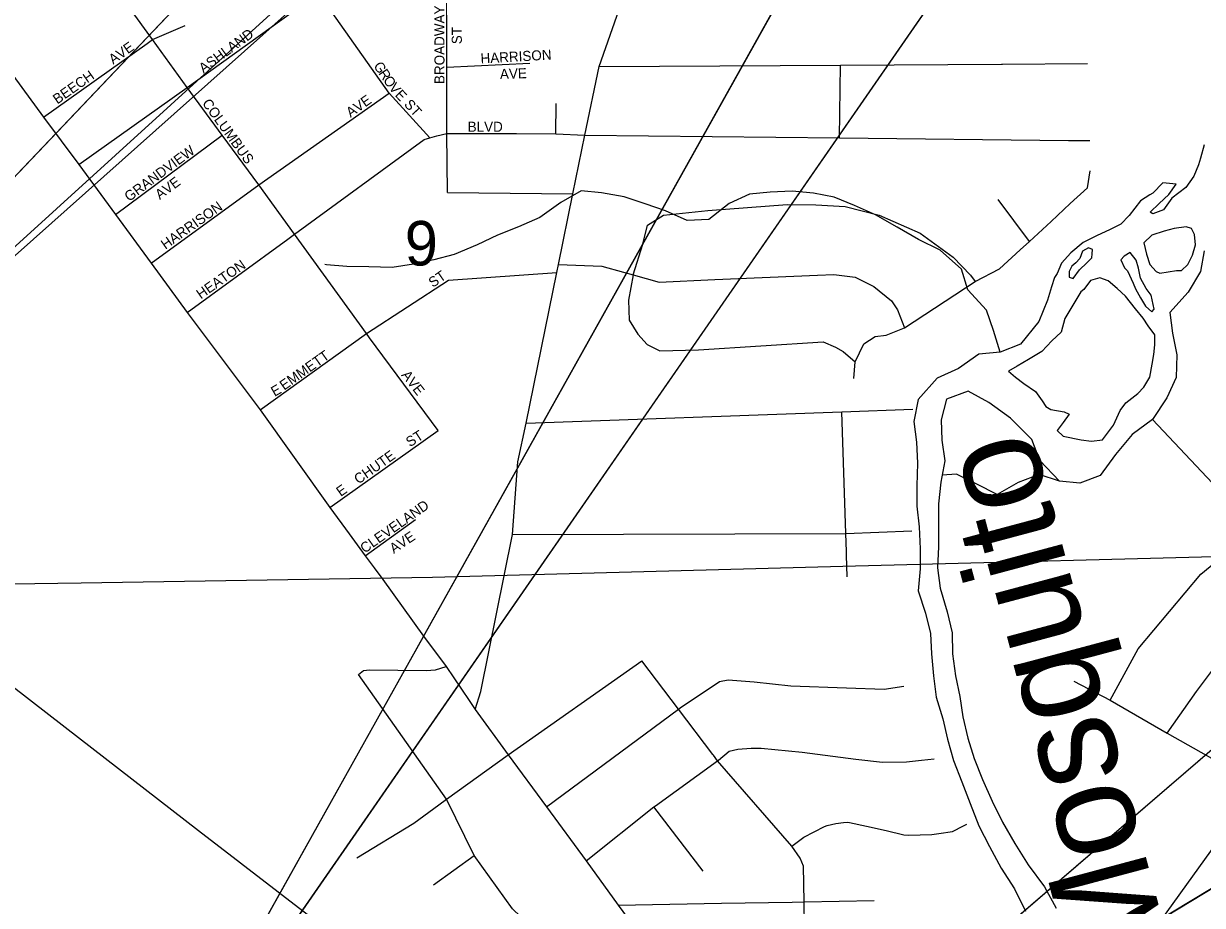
# Model space of a CAD drawing. Extents: x -37878.7 to -37844.7, y -19791.4 to -19769.4.
# Drawn here: x -37873.351 to -37872.242, y -19775.009 to -19774.18 of the extents above; entities that cross this region are included whole.
import ezdxf

# ---------------------------------------------------------------- set-up
doc = ezdxf.new("R2010")
doc.units = 0
for name, color, linetype in [('GM_X_City_Street', 7, 'Continuous'), ('GM_X_Major_River', 7, 'Continuous'), ('GM_X_Major_River_Text', 7, 'Continuous'), ('GM_X_Minor_River', 7, 'Continuous'), ('GM_X_Rail_Line', 7, 'Continuous'), ('GM_X_Section', 7, 'Continuous'), ('GM_X_Section_Text', 7, 'Continuous'), ('GM_X_State_Route', 7, 'Continuous'), ('GM_X_Township_Subdivision', 7, 'Continuous'), ('GM_X_Township_Subdivision_Text', 7, 'Continuous'), ('TX_P_1', 7, 'Continuous')]:
    doc.layers.add(name, color=color, linetype=linetype)

msp = doc.modelspace()

# ---------------------------------------------------------------- linework, layer by layer
at = {"layer": 'GM_X_City_Street'}
for points in [[(-37872.9263, -19774.8247), (-37872.9208, -19774.8077), (-37872.8911, -19774.6603), (-37872.8861, -19774.5917), (-37872.8781, -19774.5554), (-37872.8495, -19774.4136), (-37872.8479, -19774.4061), (-37872.8343, -19774.3397), (-37872.823, -19774.2846), (-37872.8097, -19774.22), (-37872.7782, -19774.1301), (-37872.7641, -19774.0427), (-37872.7637, -19774.0413)], [(-37872.431, -19774.2177), (-37872.4301, -19774.2177), (-37872.3501, -19774.2172)], [(-37872.8097, -19774.22), (-37872.5825, -19774.2186), (-37872.431, -19774.2177)], [(-37872.5834, -19774.2871), (-37872.5831, -19774.2637), (-37872.5825, -19774.2186)], [(-37872.8503, -19774.2831), (-37872.823, -19774.2846)], [(-37872.823, -19774.2846), (-37872.5834, -19774.2871), (-37872.368, -19774.2894), (-37872.368, -19774.2894)], [(-37872.368, -19774.2894), (-37872.3478, -19774.2896)], [(-37872.5698, -19774.5133), (-37872.5685, -19774.4977), (-37872.5605, -19774.4807), (-37872.5497, -19774.4738), (-37872.5395, -19774.4727), (-37872.5223, -19774.4656), (-37872.4557, -19774.422), (-37872.4327, -19774.4101), (-37872.4133, -19774.3923), (-37872.4046, -19774.3844), (-37872.3843, -19774.3658), (-37872.3664, -19774.3488), (-37872.3499, -19774.3341), (-37872.3474, -19774.3181)], [(-37872.9523, -19774.3385), (-37872.8343, -19774.3397)], [(-37872.7775, -19774.4159), (-37872.7684, -19774.3869), (-37872.7642, -19774.3693), (-37872.749, -19774.3596), (-37872.7074, -19774.3554), (-37872.6326, -19774.3498), (-37872.6056, -19774.3499), (-37872.5779, -19774.3515), (-37872.5461, -19774.3598), (-37872.5075, -19774.3766), (-37872.4763, -19774.3993), (-37872.4601, -19774.4161), (-37872.4557, -19774.422)], [(-37872.4046, -19774.3844), (-37872.434, -19774.3449)], [(-37872.8479, -19774.4061), (-37872.8071, -19774.4078), (-37872.7868, -19774.4133)], [(-37872.9513, -19774.4208), (-37872.8495, -19774.4136)], [(-37872.7868, -19774.4133), (-37872.7775, -19774.4159), (-37872.753, -19774.4228), (-37872.7008, -19774.4204), (-37872.6042, -19774.4163), (-37872.5887, -19774.4157), (-37872.5685, -19774.418), (-37872.5511, -19774.4268), (-37872.5343, -19774.4402), (-37872.5287, -19774.4487), (-37872.5223, -19774.4656)], [(-37872.7775, -19774.4159), (-37872.782, -19774.4398), (-37872.7813, -19774.4584), (-37872.7732, -19774.4718), (-37872.7645, -19774.4813), (-37872.7525, -19774.4873), (-37872.7161, -19774.4863), (-37872.5988, -19774.4788), (-37872.5873, -19774.484), (-37872.5799, -19774.4879), (-37872.5685, -19774.4977)], [(-37872.8781, -19774.5554), (-37872.5811, -19774.5447), (-37872.5145, -19774.5423)], [(-37872.5768, -19774.6795), (-37872.5769, -19774.6761), (-37872.5775, -19774.6591), (-37872.5811, -19774.5447)], [(-37872.3287, -19774.8159), (-37872.3022, -19774.7677), (-37872.2433, -19774.6974), (-37872.2097, -19774.6698), (-37872.1882, -19774.6547), (-37872.1847, -19774.6522), (-37872.1692, -19774.6318), (-37872.1649, -19774.615), (-37872.1639, -19774.5876), (-37872.1628, -19774.5477)], [(-37872.8911, -19774.6603), (-37872.5775, -19774.6591), (-37872.5154, -19774.6566)], [(-37872.2751, -19774.8469), (-37872.2473, -19774.8077), (-37872.209, -19774.7565), (-37872.1695, -19774.7182), (-37872.1489, -19774.7001), (-37872.1442, -19774.696), (-37872.1248, -19774.6762), (-37872.1159, -19774.6604), (-37872.1159, -19774.6604)], [(-37872.5761, -19774.7), (-37872.5768, -19774.6795)], [(-37872.8953, -19774.8673), (-37872.7694, -19774.7791)], [(-37872.7025, -19774.8672), (-37872.7349, -19774.8245), (-37872.7694, -19774.7791)], [(-37873.036, -19774.7917), (-37873.0313, -19774.788), (-37873.0258, -19774.7874), (-37872.9722, -19774.7882), (-37872.9636, -19774.7874), (-37872.9536, -19774.7842)], [(-37872.7067, -19775.22), (-37872.7201, -19775.2116), (-37872.7332, -19775.2016), (-37872.7477, -19775.1898), (-37872.7532, -19775.1846), (-37872.7608, -19775.1749), (-37872.8002, -19775.1189), (-37872.8451, -19775.0564), (-37872.8912, -19775.0123), (-37872.9271, -19774.9622), (-37872.9531, -19774.9091), (-37873.036, -19774.7917)], [(-37872.859, -19774.9164), (-37872.7349, -19774.8245), (-37872.7332, -19774.8233), (-37872.6963, -19774.7983), (-37872.6883, -19774.7969), (-37872.6636, -19774.7986), (-37872.6293, -19774.8026), (-37872.5769, -19774.8044), (-37872.5412, -19774.8057), (-37872.5228, -19774.8027)], [(-37872.3629, -19774.7981), (-37872.3287, -19774.8159), (-37872.2751, -19774.8469), (-37872.1993, -19774.8896), (-37872.1889, -19774.8954), (-37872.1745, -19774.9033), (-37872.1459, -19774.9188), (-37872.0907, -19774.944)], [(-37872.9605, -19774.9145), (-37872.9531, -19774.9091), (-37872.8953, -19774.8673)], [(-37872.8217, -19774.9671), (-37872.758, -19774.9163), (-37872.7566, -19774.9153), (-37872.6981, -19774.873), (-37872.6972, -19774.8724), (-37872.6873, -19774.864), (-37872.679, -19774.862), (-37872.6666, -19774.8611), (-37872.6571, -19774.8613), (-37872.6186, -19774.8648), (-37872.5679, -19774.8716), (-37872.5428, -19774.8744), (-37872.5204, -19774.874), (-37872.5061, -19774.8723), (-37872.4944, -19774.8711)], [(-37872.6137, -19775.2195), (-37872.615, -19775.1418), (-37872.6158, -19775.0735), (-37872.6166, -19775.0057), (-37872.6174, -19774.9721), (-37872.6203, -19774.9645), (-37872.6282, -19774.9534), (-37872.6981, -19774.873), (-37872.7021, -19774.8678), (-37872.7025, -19774.8672)], [(-37872.2863, -19775.0307), (-37872.2395, -19774.9658), (-37872.1889, -19774.8954)], [(-37873.0377, -19774.9644), (-37872.984, -19774.9316), (-37872.9605, -19774.9145)], [(-37872.7118, -19774.9769), (-37872.758, -19774.9163)], [(-37872.6282, -19774.9534), (-37872.6171, -19774.9448), (-37872.5974, -19774.935), (-37872.5949, -19774.934), (-37872.5869, -19774.9319), (-37872.5796, -19774.9311), (-37872.576, -19774.9309), (-37872.574, -19774.931), (-37872.5579, -19774.9346), (-37872.5396, -19774.9385), (-37872.5227, -19774.9427), (-37872.5184, -19774.9429), (-37872.4965, -19774.9424), (-37872.4898, -19774.9415), (-37872.477, -19774.9395), (-37872.4666, -19774.9341), (-37872.4636, -19774.9325)], [(-37872.9654, -19774.9897), (-37872.9271, -19774.9622)], [(-37872.6278, -19775.0059), (-37872.6166, -19775.0057), (-37872.5507, -19775.0045)], [(-37872.7917, -19775.0088), (-37872.6943, -19775.007), (-37872.6278, -19775.0059)]]:
    msp.add_lwpolyline(points, dxfattribs=at)
at = {"layer": 'GM_X_Major_River'}
for p, q in [((-37872.3572, -19774.4005), (-37872.3609, -19774.4047)), ((-37872.3123, -19774.412), (-37872.3071, -19774.4237)), ((-37872.2819, -19774.4144), (-37872.2664, -19774.4118)), ((-37872.3562, -19774.4319), (-37872.3712, -19774.4569))]:
    msp.add_line(p, q, dxfattribs=at)
for points in [[(-37872.2401, -19774.2936), (-37872.2436, -19774.3062), (-37872.2454, -19774.3123), (-37872.2501, -19774.323), (-37872.2575, -19774.3338), (-37872.2705, -19774.3436), (-37872.2786, -19774.3548), (-37872.2884, -19774.3584), (-37872.2911, -19774.3569), (-37872.2825, -19774.3488), (-37872.2736, -19774.3402), (-37872.2666, -19774.3306), (-37872.2791, -19774.3293), (-37872.2884, -19774.339), (-37872.2914, -19774.3406), (-37872.3, -19774.3461), (-37872.3107, -19774.36), (-37872.3185, -19774.3681), (-37872.3286, -19774.3733), (-37872.3414, -19774.3792), (-37872.3541, -19774.3856), (-37872.3656, -19774.3953), (-37872.3745, -19774.405), (-37872.3785, -19774.4146), (-37872.3811, -19774.4184), (-37872.3839, -19774.4272), (-37872.3878, -19774.4398)], [(-37872.2664, -19774.4118), (-37872.2615, -19774.4117), (-37872.2556, -19774.4063), (-37872.2512, -19774.3974), (-37872.2484, -19774.3875), (-37872.2493, -19774.378), (-37872.2521, -19774.3724), (-37872.2571, -19774.3706), (-37872.2684, -19774.3724), (-37872.2778, -19774.3749), (-37872.2895, -19774.3785), (-37872.2969, -19774.3859), (-37872.2944, -19774.3965), (-37872.2915, -19774.4063), (-37872.2853, -19774.4126), (-37872.2819, -19774.4144)], [(-37872.2403, -19774.3934), (-37872.2437, -19774.4128), (-37872.2554, -19774.4321), (-37872.2724, -19774.4514), (-37872.2701, -19774.4707), (-37872.2659, -19774.4911), (-37872.2666, -19774.5124), (-37872.2753, -19774.5315), (-37872.2889, -19774.552), (-37872.3079, -19774.566), (-37872.3238, -19774.585), (-37872.3381, -19774.6046), (-37872.3573, -19774.6119), (-37872.3763, -19774.61), (-37872.3949, -19774.5906), (-37872.4025, -19774.5707), (-37872.4226, -19774.5506)], [(-37872.3609, -19774.4047), (-37872.3646, -19774.4078), (-37872.3672, -19774.4128), (-37872.3674, -19774.4181), (-37872.3636, -19774.4192), (-37872.3574, -19774.4111), (-37872.3507, -19774.4045), (-37872.3458, -19774.3998), (-37872.3455, -19774.396), (-37872.3453, -19774.3919), (-37872.3491, -19774.3904), (-37872.3547, -19774.3936), (-37872.3572, -19774.4005)], [(-37872.3071, -19774.4237), (-37872.3047, -19774.4289), (-37872.3, -19774.4376), (-37872.2953, -19774.4454), (-37872.2895, -19774.4506), (-37872.2872, -19774.4483), (-37872.2902, -19774.4351), (-37872.2949, -19774.4287), (-37872.3, -19774.419), (-37872.3021, -19774.4095), (-37872.3041, -19774.402), (-37872.31, -19774.3949), (-37872.3156, -19774.3984), (-37872.3185, -19774.4019), (-37872.3153, -19774.4094), (-37872.3123, -19774.412)], [(-37872.3712, -19774.4569), (-37872.3747, -19774.4699), (-37872.3836, -19774.4781), (-37872.3929, -19774.4881), (-37872.4056, -19774.4956), (-37872.4161, -19774.5019), (-37872.4243, -19774.5066), (-37872.4177, -19774.5122), (-37872.41, -19774.5181), (-37872.3989, -19774.5255), (-37872.3926, -19774.5344), (-37872.3891, -19774.5397), (-37872.3845, -19774.5426), (-37872.372, -19774.5446), (-37872.3674, -19774.5468), (-37872.3729, -19774.5549), (-37872.3784, -19774.5622), (-37872.373, -19774.5678), (-37872.3559, -19774.5712), (-37872.3464, -19774.5725), (-37872.3358, -19774.5712), (-37872.3255, -19774.5573), (-37872.3193, -19774.5435), (-37872.3138, -19774.5362), (-37872.3026, -19774.5276), (-37872.2971, -19774.5214), (-37872.2912, -19774.5122), (-37872.2892, -19774.5), (-37872.2875, -19774.4908), (-37872.2865, -19774.4817), (-37872.2867, -19774.4722), (-37872.293, -19774.464), (-37872.2977, -19774.4565), (-37872.3047, -19774.4479), (-37872.3144, -19774.436), (-37872.3221, -19774.4286), (-37872.3306, -19774.4215), (-37872.3383, -19774.4187), (-37872.3473, -19774.4211), (-37872.3536, -19774.4296), (-37872.3562, -19774.4319)], [(-37872.3878, -19774.4398), (-37872.3957, -19774.4597), (-37872.4131, -19774.481), (-37872.4323, -19774.4886), (-37872.4523, -19774.4905), (-37872.4713, -19774.5039), (-37872.4916, -19774.513), (-37872.5094, -19774.5331), (-37872.5135, -19774.5537), (-37872.5108, -19774.5734), (-37872.51, -19774.5931), (-37872.5107, -19774.6144), (-37872.5107, -19774.6334), (-37872.5083, -19774.653), (-37872.5075, -19774.6735), (-37872.5075, -19774.6925), (-37872.5094, -19774.713), (-37872.5025, -19774.7341), (-37872.4979, -19774.7534), (-37872.4967, -19774.7723), (-37872.4948, -19774.7932), (-37872.4925, -19774.8132), (-37872.4863, -19774.8336), (-37872.4818, -19774.8528), (-37872.476, -19774.8728), (-37872.4684, -19774.8928), (-37872.4604, -19774.9131), (-37872.4524, -19774.9342), (-37872.4421, -19774.9537), (-37872.4311, -19774.974), (-37872.4186, -19774.9934), (-37872.4083, -19775.0144)], [(-37872.4226, -19774.5506), (-37872.443, -19774.5359), (-37872.4622, -19774.5253), (-37872.4828, -19774.5329), (-37872.4877, -19774.5524), (-37872.487, -19774.5714), (-37872.4843, -19774.5907), (-37872.488, -19774.6109), (-37872.4902, -19774.6314), (-37872.4902, -19774.6508), (-37872.4901, -19774.6716), (-37872.4912, -19774.6914), (-37872.4886, -19774.7107), (-37872.482, -19774.7329), (-37872.4775, -19774.7526), (-37872.477, -19774.7723), (-37872.4743, -19774.7931), (-37872.4701, -19774.8124), (-37872.4674, -19774.8317), (-37872.4625, -19774.8517), (-37872.4568, -19774.8709), (-37872.4488, -19774.8905), (-37872.4396, -19774.9111), (-37872.4301, -19774.9307), (-37872.4183, -19774.9509), (-37872.4058, -19774.9708), (-37872.3906, -19774.9917), (-37872.3795, -19775.0116)]]:
    msp.add_lwpolyline(points, dxfattribs=at)
at = {"layer": 'GM_X_Minor_River'}
msp.add_line((-37872.2889, -19774.552), (-37872.1703, -19774.6781), dxfattribs=at)
for points in [[(-37872.4323, -19774.4886), (-37872.4384, -19774.4682), (-37872.4452, -19774.449), (-37872.4627, -19774.43), (-37872.4687, -19774.4104), (-37872.4888, -19774.3926), (-37872.5091, -19774.3825), (-37872.5291, -19774.3711), (-37872.5494, -19774.3594), (-37872.5693, -19774.3507), (-37872.5884, -19774.3428), (-37872.6078, -19774.339), (-37872.6279, -19774.3372), (-37872.6487, -19774.338), (-37872.668, -19774.3399), (-37872.6871, -19774.3487), (-37872.7065, -19774.3639), (-37872.7266, -19774.3647), (-37872.7472, -19774.3557), (-37872.7663, -19774.3492), (-37872.7861, -19774.3424), (-37872.8074, -19774.3387), (-37872.8264, -19774.3369), (-37872.8455, -19774.3479), (-37872.8653, -19774.362), (-37872.8855, -19774.3708), (-37872.9051, -19774.3784), (-37872.9242, -19774.3875), (-37872.946, -19774.3967), (-37872.9652, -19774.4017), (-37872.9844, -19774.4059), (-37873.0044, -19774.409), (-37873.0264, -19774.4083), (-37873.0469, -19774.408), (-37873.0662, -19774.4065), (-37873.0678, -19774.4062)], [(-37872.3763, -19774.61), (-37872.3954, -19774.6036), (-37872.4153, -19774.6112), (-37872.4351, -19774.6226), (-37872.4543, -19774.6128), (-37872.4734, -19774.6033), (-37872.4868, -19774.6043)]]:
    msp.add_lwpolyline(points, dxfattribs=at)
at = {"layer": 'GM_X_Rail_Line'}
msp.add_lwpolyline([(-37872.7047, -19775.3153), (-37872.7567, -19775.2745), (-37872.8141, -19775.2277), (-37872.8659, -19775.1863), (-37872.9261, -19775.1402), (-37872.9746, -19775.1022), (-37873.0326, -19775.0575), (-37873.1866, -19774.939), (-37873.3122, -19774.8417), (-37873.3795, -19774.7897)], dxfattribs=at)
at = {"layer": 'GM_X_Section'}
msp.add_lwpolyline([(-37872.1869, -19774.0898), (-37872.1703, -19774.6795), (-37872.5802, -19774.6904), (-37872.9663, -19774.7007), (-37873.2969, -19774.7059), (-37873.6902, -19774.7116), (-37873.7599, -19774.7127), (-37873.7756, -19774.0615), (-37873.0522, -19774.0492), (-37872.2676, -19774.0343)], dxfattribs=at)
at = {"layer": 'GM_X_State_Route'}
for points in [[(-37873.9525, -19773.4359), (-37873.9516, -19773.437), (-37873.929, -19773.4672), (-37873.8814, -19773.533), (-37873.8208, -19773.6151), (-37873.7352, -19773.7323), (-37873.6648, -19773.8255), (-37873.6559, -19773.8369), (-37873.6317, -19773.8694), (-37873.5871, -19773.9264), (-37873.5479, -19773.9782), (-37873.4895, -19774.0537), (-37873.4651, -19774.0863), (-37873.3999, -19774.1756), (-37873.3324, -19774.2675), (-37873.2991, -19774.3122), (-37873.2647, -19774.3592), (-37873.2311, -19774.4048), (-37873.1974, -19774.4513), (-37873.1286, -19774.5429), (-37873.063, -19774.6349), (-37873.0449, -19774.6594)], [(-37873.0449, -19774.6594), (-37873.0398, -19774.6664), (-37873.0296, -19774.6803), (-37873.0268, -19774.684)], [(-37873.0268, -19774.684), (-37873.0214, -19774.6915), (-37873.0132, -19774.7026), (-37872.9749, -19774.7559), (-37872.9536, -19774.7842), (-37872.9319, -19774.8163)], [(-37872.9319, -19774.8163), (-37872.9263, -19774.8247), (-37872.8953, -19774.8673), (-37872.859, -19774.9164), (-37872.8217, -19774.9671), (-37872.7917, -19775.0088), (-37872.7873, -19775.0149), (-37872.7713, -19775.0371)]]:
    msp.add_lwpolyline(points, dxfattribs=at)
at = {"layer": 'GM_X_Township_Subdivision'}
for points in [[(-37872.9688, -19774.2869), (-37873.0072, -19774.2451), (-37873.0736, -19774.1506), (-37873.0738, -19774.107), (-37873.0701, -19774.0483)], [(-37872.953, -19774.265), (-37872.953, -19774.2206), (-37872.953, -19774.1616), (-37872.953, -19774.1028), (-37872.9424, -19774.0456)], [(-37873.0257, -19774.4752), (-37873.0286, -19774.4712), (-37873.0961, -19774.3775), (-37873.1297, -19774.3312), (-37873.1644, -19774.2844), (-37873.1974, -19774.2397), (-37873.23, -19774.1945), (-37873.2974, -19774.1012), (-37873.297, -19774.0777), (-37873.2959, -19774.0514)], [(-37873.2991, -19774.3122), (-37873.1974, -19774.2397), (-37873.0736, -19774.1506)], [(-37873.235, -19774.1981), (-37873.23, -19774.1945), (-37873.199, -19774.1814)], [(-37873.3324, -19774.2675), (-37873.235, -19774.1981)], [(-37872.953, -19774.2206), (-37872.8747, -19774.2168)], [(-37873.2311, -19774.4048), (-37873.1297, -19774.3312), (-37873.0072, -19774.2451)], [(-37872.8503, -19774.2831), (-37872.8501, -19774.2547)], [(-37872.9523, -19774.3385), (-37872.953, -19774.2829), (-37872.953, -19774.2667), (-37872.953, -19774.265)], [(-37873.1026, -19774.3822), (-37873.0961, -19774.3775), (-37872.9743, -19774.2884), (-37872.9688, -19774.2869), (-37872.9622, -19774.285), (-37872.953, -19774.2829), (-37872.9499, -19774.2828), (-37872.9481, -19774.2829)], [(-37872.9481, -19774.2829), (-37872.9185, -19774.2829), (-37872.8874, -19774.283), (-37872.8503, -19774.2831)], [(-37873.2647, -19774.3592), (-37873.1644, -19774.2844)], [(-37873.1974, -19774.4513), (-37873.1026, -19774.3822)], [(-37873.1286, -19774.5429), (-37873.0286, -19774.4712), (-37872.9513, -19774.4208)], [(-37872.9609, -19774.5622), (-37873.0257, -19774.4752)], [(-37873.063, -19774.6349), (-37872.9609, -19774.5622)], [(-37873.0296, -19774.6803), (-37872.9824, -19774.646)]]:
    msp.add_lwpolyline(points, dxfattribs=at)
at = {"layer": 'TX_P_1'}
for p, q in [((-37871.7188, -19772.5985), (-37873.8226, -19774.8103)), ((-37873.8226, -19774.8103), (-37871.7188, -19772.898)), ((-37873.2455, -19775.2401), (-37872.2676, -19773.4907)), ((-37873.2455, -19775.2401), (-37872.2676, -19773.8285)), ((-37872.7415, -19775.2998), (-37871.544, -19774.2693)), ((-37872.7415, -19775.2998), (-37871.544, -19774.5775))]:
    msp.add_line(p, q, dxfattribs=at)
for points in [[(-37871.7188, -19772.5985), (-37873.8226, -19774.8103), (-37871.7188, -19772.9363)], [(-37872.2676, -19773.4907), (-37873.2455, -19775.2401), (-37872.2676, -19773.8285)], [(-37872.7415, -19775.2998), (-37871.544, -19774.2693), (-37871.544, -19774.5775)]]:
    msp.add_lwpolyline(points, close=True, dxfattribs=at)

# ---------------------------------------------------------------- texts
at = {"layer": 'GM_X_Major_River_Text'}
msp.add_text('Mosquito', height=0.09473, rotation=104.9761, dxfattribs=at).set_placement((-37872.2705, -19775.0554))
at = {"layer": 'GM_X_Section_Text'}
msp.add_text('9', height=0.0419, rotation=0, dxfattribs=at).set_placement((-37872.9925, -19774.4071))
at = {"layer": 'GM_X_Township_Subdivision_Text'}
for s, rotation, p in [('BROADWAY', 90, (-37872.9551, -19774.2364)), ('ST', 90, (-37872.9388, -19774.1989)), ('ASHLAND', 36.3464, (-37873.1819, -19774.2266)), ('AVE', 35.3092, (-37873.2669, -19774.2182)), ('HARRISON', 3.2259, (-37872.9209, -19774.2171)), ('G', 303.6901, (-37873.0223, -19774.2193)), ('BEECH', 35.095, (-37873.3194, -19774.2557)), ('R', 303.6901, (-37873.0176, -19774.2263)), ('AVE', 1.9739, (-37872.9028, -19774.2317)), ('O', 305.5759, (-37873.0133, -19774.2328)), ('V', 309.3475, (-37873.008, -19774.2401)), ('AVE', 35.3135, (-37873.0435, -19774.2682)), ('E', 313.1192, (-37873.0023, -19774.2471)), ('COLUMBUS', 305.9735, (-37873.1836, -19774.2545)), ('ST', 312.5166, (-37872.9937, -19774.256)), ('BLVD', 0, (-37872.9333, -19774.2813)), ('GRANDVIEW', 36.4695, (-37873.2519, -19774.3474)), ('AVE', 36.4664, (-37873.223, -19774.3455)), ('HARRISON', 35.2572, (-37873.2177, -19774.3924)), ('HEATON', 35.0746, (-37873.1844, -19774.4391)), ('ST', 34.6908, (-37872.966, -19774.4282)), ('EMMETT', 35.3113, (-37873.106, -19774.5249)), ('AVE', 308.045, (-37872.9961, -19774.5103)), ('E', 29.7432, (-37873.115, -19774.5307)), ('ST', 32.7321, (-37872.9876, -19774.5782)), ('CHUTE', 35.4155, (-37873.036, -19774.6132)), ('E', 35.5332, (-37873.0527, -19774.6249)), ('CLEVELAND', 35.2175, (-37873.0302, -19774.6782)), ('AVE', 33.6901, (-37873.0028, -19774.6784))]:
    msp.add_text(s, height=0.00947, rotation=rotation, dxfattribs=at).set_placement(p)

doc.saveas('drawing.dxf')
